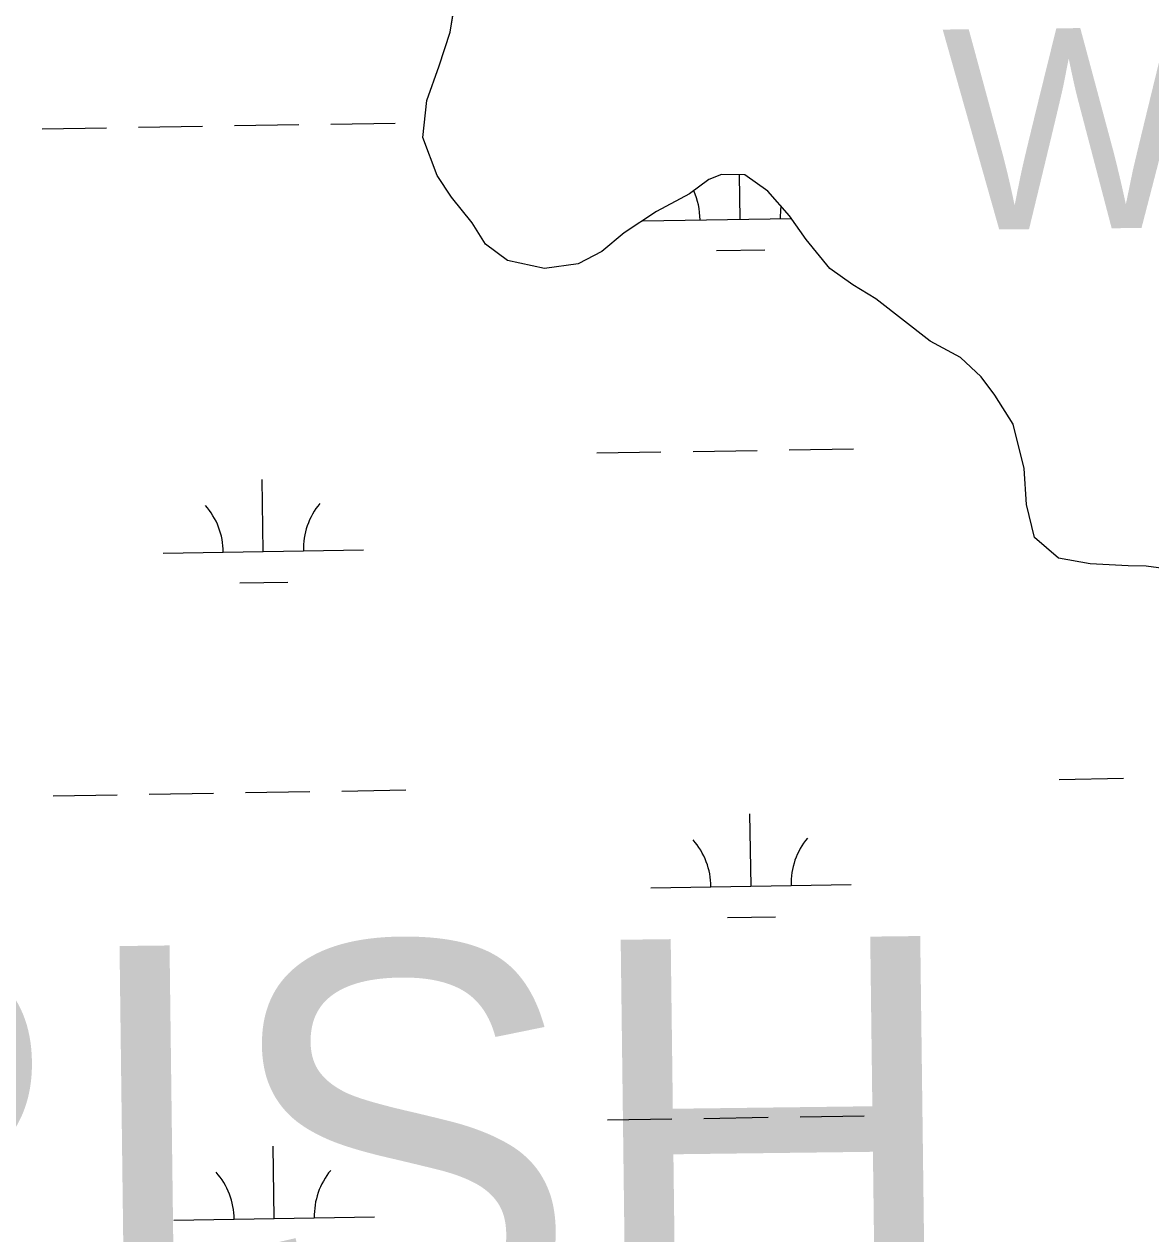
# Model space of a CAD drawing. Extents: x 3855477 to 3893699, y 299188 to 325115.
# Drawn here: x 3879368 to 3879930, y 308189 to 308792 of the extents above; entities that cross this region are included whole.
import ezdxf

# ---------------------------------------------------------------- set-up
doc = ezdxf.new("R2010")
doc.units = 0
for name, color, linetype in [('V-RIVR-IDEN', 7, 'Continuous'), ('V-TOPO-GNAM-IDEN', 7, 'Continuous'), ('V-TOPO-SHOR', 7, 'Continuous'), ('V-WETL-SWMP', 7, 'Continuous')]:
    doc.layers.add(name, color=color, linetype=linetype)

msp = doc.modelspace()

# ---------------------------------------------------------------- linework, layer by layer
at = {"layer": 'V-TOPO-SHOR'}
for points in [[(3879852.45, 308607.18), (3879845.75, 308616.27), (3879835.38, 308625.95), (3879820.23, 308634.13), (3879793.19, 308655.19), (3879781.71, 308662.25), (3879770.25, 308670.38), (3879758.39, 308684.83), (3879750.16, 308696.58), (3879739.31, 308708.91), (3879727.85, 308717.03), (3879716.25, 308717.24), (3879709.87, 308714.72), (3879700.25, 308707.51), (3879683.74, 308698.84), (3879667.72, 308688.05), (3879656.48, 308678.76), (3879644.77, 308672.64), (3879627.85, 308670.31), (3879609.46, 308674.34), (3879598.53, 308682.44), (3879591.86, 308693.11), (3879581.55, 308705.96), (3879574.36, 308716.64), (3879567.32, 308735.75), (3879569.23, 308754.18), (3879575.35, 308771.47), (3879580.93, 308788.25), (3879583.91, 308807.18)], [(3879941.59, 308520.12), (3879927.91, 308521.95), (3879918.95, 308522.11), (3879899.98, 308522.98), (3879884.21, 308525.91), (3879872.26, 308536.15), (3879868.34, 308552.57), (3879867.08, 308570.52), (3879861.68, 308592.77), (3879852.45, 308607.18)]]:
    msp.add_lwpolyline(points, dxfattribs=at)
at = {"layer": 'V-WETL-SWMP'}
for p, q in [((3879580.93, 308788.25), (3879583.91, 308807.18)), ((3879575.35, 308771.47), (3879580.93, 308788.25)), ((3879569.23, 308754.18), (3879575.35, 308771.47)), ((3879567.32, 308735.75), (3879569.23, 308754.18)), ((3879377.41, 308740.01), (3879409.41, 308740.54)), ((3879425.4, 308740.8), (3879457.4, 308741.32)), ((3879473.4, 308741.58), (3879505.39, 308742.1)), ((3879521.39, 308742.36), (3879553.39, 308742.88)), ((3879574.36, 308716.64), (3879567.32, 308735.75)), ((3879581.55, 308705.96), (3879574.36, 308716.64)), ((3879716.25, 308717.24), (3879709.87, 308714.71)), ((3879727.85, 308717.03), (3879716.25, 308717.24)), ((3879725.51, 308694.94), (3879725.15, 308717.08)), ((3879739.31, 308708.91), (3879727.85, 308717.03)), ((3879709.87, 308714.71), (3879700.25, 308707.5)), ((3879591.86, 308693.11), (3879581.55, 308705.96)), ((3879700.25, 308707.5), (3879683.74, 308698.84)), ((3879750.16, 308696.58), (3879739.31, 308708.91)), ((3879683.74, 308698.84), (3879667.72, 308688.05)), ((3879598.53, 308682.44), (3879591.86, 308693.11)), ((3879676.77, 308694.14), (3879751.02, 308695.35)), ((3879758.39, 308684.83), (3879750.16, 308696.58)), ((3879667.72, 308688.05), (3879656.48, 308678.76)), ((3879609.46, 308674.33), (3879598.53, 308682.44)), ((3879713.76, 308679.31), (3879737.76, 308679.7)), ((3879770.25, 308670.37), (3879758.39, 308684.83)), ((3879627.85, 308670.31), (3879609.46, 308674.33)), ((3879656.48, 308678.76), (3879644.77, 308672.64)), ((3879644.77, 308672.64), (3879627.85, 308670.31)), ((3879781.71, 308662.25), (3879770.25, 308670.37)), ((3879793.19, 308655.19), (3879781.71, 308662.25)), ((3879820.23, 308634.13), (3879793.19, 308655.19)), ((3879835.38, 308625.95), (3879820.23, 308634.13)), ((3879845.76, 308616.27), (3879835.38, 308625.95)), ((3879852.45, 308607.18), (3879845.76, 308616.27)), ((3879861.68, 308592.77), (3879852.45, 308607.18)), ((3879867.08, 308570.52), (3879861.68, 308592.77)), ((3879653.99, 308578.32), (3879685.99, 308578.85)), ((3879701.98, 308579.11), (3879733.98, 308579.63)), ((3879749.98, 308579.89), (3879781.97, 308580.41)), ((3879868.34, 308552.56), (3879867.08, 308570.52)), ((3879487.7, 308529.18), (3879487.12, 308565.17)), ((3879872.26, 308536.14), (3879868.34, 308552.56)), ((3879884.21, 308525.91), (3879872.26, 308536.14)), ((3879437.71, 308528.36), (3879537.7, 308529.99)), ((3879899.98, 308522.98), (3879884.21, 308525.91)), ((3879918.95, 308522.11), (3879899.98, 308522.98)), ((3879927.91, 308521.95), (3879918.95, 308522.11)), ((3879941.59, 308520.12), (3879927.91, 308521.95)), ((3879475.96, 308513.55), (3879499.95, 308513.95)), ((3879884.67, 308415.56), (3879916.67, 308416.08)), ((3879382.83, 308407.38), (3879414.83, 308407.9)), ((3879430.82, 308408.17), (3879462.82, 308408.69)), ((3879478.82, 308408.95), (3879510.81, 308409.47)), ((3879526.81, 308409.73), (3879558.81, 308410.25)), ((3879730.93, 308362.31), (3879730.34, 308398.3)), ((3879680.93, 308361.49), (3879780.92, 308363.12)), ((3879719.18, 308346.68), (3879743.18, 308347.07)), ((3879659.41, 308245.69), (3879691.4, 308246.21)), ((3879707.4, 308246.48), (3879739.4, 308247)), ((3879755.4, 308247.26), (3879787.39, 308247.78)), ((3879493.12, 308196.55), (3879492.54, 308232.54)), ((3879443.13, 308195.73), (3879543.12, 308197.36))]:
    msp.add_line(p, q, dxfattribs=at)
for centre, start, end in [((3879670.26, 308694.51), 0.16154, 24.42121), ((3879780.74, 308696.31), 171.60867, 181.7052), ((3879542.93, 308530.55), 140.16154, 181.7052), ((3879432.46, 308528.75), 0.16154, 41.7052), ((3879675.68, 308361.88), 0.16154, 41.7052), ((3879786.15, 308363.68), 140.16154, 181.7052), ((3879548.35, 308197.92), 140.16154, 181.7052), ((3879437.88, 308196.12), 0.16154, 41.7052)]:
    msp.add_arc(centre, 35.25, start, end, dxfattribs=at)

# ---------------------------------------------------------------- texts
at = {"layer": 'V-RIVR-IDEN'}
msp.add_text('Water', height=100, rotation=0.62281, dxfattribs=at).set_placement((3879827, 308689.49))
at = {"layer": 'V-TOPO-GNAM-IDEN'}
msp.add_text('PARISH,', height=200, rotation=0.71864, dxfattribs=at).set_placement((3878843.95, 308125.22))

doc.saveas('drawing.dxf')
